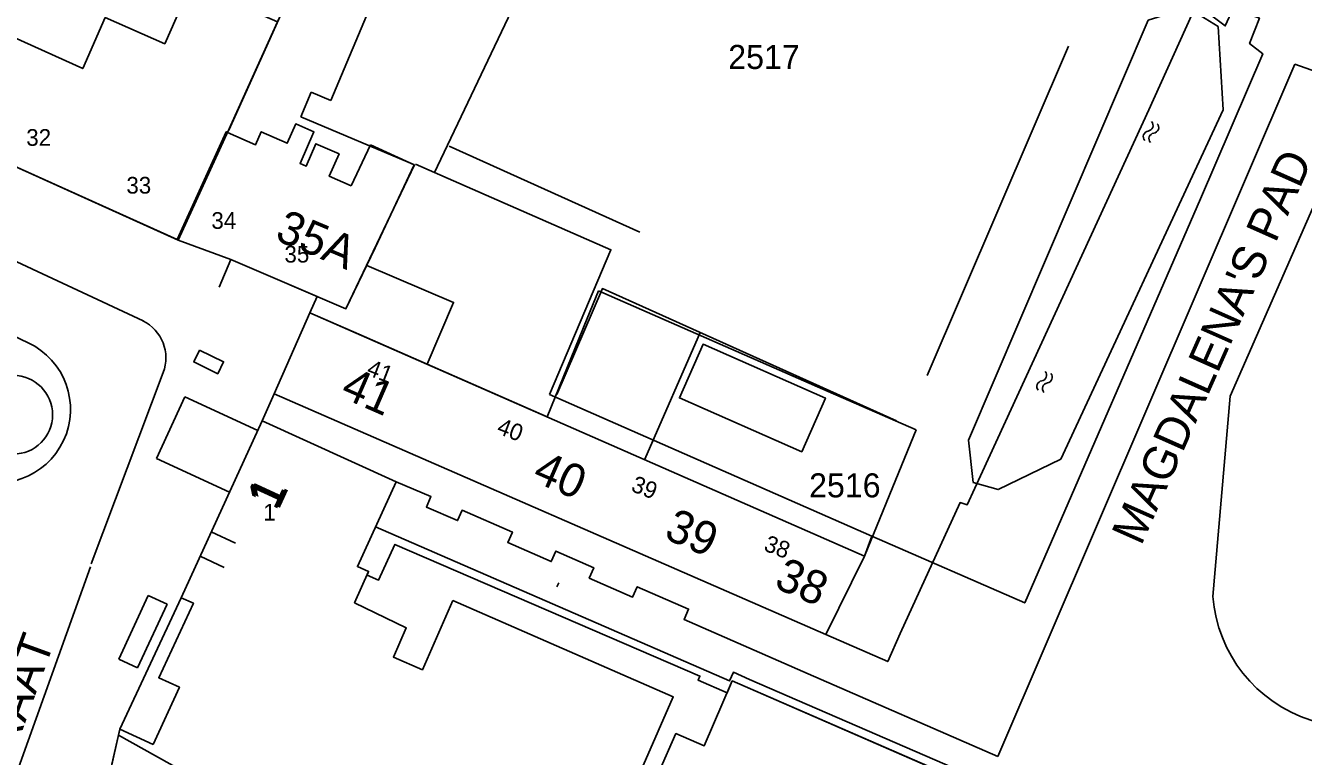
# Model space of a CAD drawing. Extents: x 148816 to 151297, y 399515 to 402500.
# Drawn here: x 150866.3 to 150962, y 399904.3 to 399958.9 of the extents above; entities that cross this region are included whole.
import ezdxf

# ---------------------------------------------------------------- set-up
doc = ezdxf.new("R2010")
doc.units = 0
for name, color, linetype in [('B01 Hoofdgebouw  [D] Norm', 7, 'Continuous'), ('B01 Hoofdgebouw  [T] Norm', 7, 'Continuous'), ('B01 hoofgebouw', 7, 'Continuous'), ('B04 Kunstwerk  [T] Norm', 7, 'Continuous'), ('G01 perceelsgrens', 7, 'Continuous'), ('S05 Water  Norm', 7, 'Continuous'), ('T03 Hek raster  [T] Gem', 7, 'Continuous'), ('T04 Haag heg  [D] Gem', 7, 'Continuous'), ('T09 Insteek water  [T] Norm', 7, 'Continuous'), ('V00 Kant verharding algemeen  [T] Norm', 7, 'Continuous'), ('Z01 perceelnummer', 7, 'Continuous'), ('Z02 huisnummer', 7, 'Continuous'), ('Z02 Huisnummer  [Tekst] Norm', 7, 'Continuous'), ('Z06 straatnaam', 7, 'Continuous')]:
    doc.layers.add(name, color=color, linetype=linetype)

msp = doc.modelspace()

# ---------------------------------------------------------------- linework, layer by layer
at = {"layer": 'B01 Hoofdgebouw  [D] Norm'}
for q in [(150886.443, 399962.005), (150881.565, 399951.12)]:
    msp.add_line((150885.087, 399958.927), q, dxfattribs=at)
at = {"layer": 'B01 Hoofdgebouw  [T] Norm'}
for p, q in [((150892.98, 399962.278), (150889.218, 399953.34)), ((150887.743, 399953.961), (150886.966, 399952.115)), ((150889.218, 399953.34), (150887.743, 399953.961)), ((150886.967, 399952.118), (150895.468, 399948.522)), ((150877.78, 399942.9), (150860.91, 399950.51)), ((150881.548, 399951.128), (150877.78, 399942.9)), ((150890.34, 399937.76), (150895.468, 399948.522)), ((150881.72, 399941.44), (150877.78, 399942.9)), ((150890.34, 399937.76), (150881.72, 399941.44)), ((150884.97, 399931.4), (150887.64, 399937.46)), ((150887.64, 399937.46), (150929.17, 399919.24)), ((150926.29, 399913.38), (150884.97, 399931.4)), ((150884.07, 399929.37), (150877.99, 399916.14)), ((150894.11, 399924.8), (150884.07, 399929.37)), ((150891.2, 399918.47), (150894.11, 399924.8)), ((150929.17, 399919.24), (150926.29, 399913.38)), ((150892.04, 399918.1), (150891.2, 399918.47)), ((150891.916, 399917.827), (150892.04, 399918.1)), ((150877.99, 399916.14), (150878.91, 399915.72)), ((150878.91, 399915.72), (150876.32, 399910.15)), ((150876.32, 399910.15), (150877.87, 399909.44)), ((150877.87, 399909.44), (150875.89, 399905.16)), ((150919.27, 399909.91), (150918.88, 399909.011)), ((150947.55, 399897.62), (150919.27, 399909.91)), ((150873.41, 399906.29), (150864.66, 399868.08)), ((150875.89, 399905.16), (150873.41, 399906.29))]:
    msp.add_line(p, q, dxfattribs=at)
for points in [[(150924.479, 399927.055), (150926.247, 399931.075), (150917.087, 399935.104), (150915.319, 399931.084), (150924.479, 399927.055)], [(150891.916, 399917.827), (150892.772, 399917.439), (150894.005, 399920.12), (150916.845, 399910.276), (150916.706, 399909.955), (150918.88, 399909.011)]]:
    msp.add_lwpolyline(points, dxfattribs=at)
at = {"layer": 'B01 hoofgebouw'}
for points in [[(150892.523, 399942.314), (150890.34, 399937.76), (150881.72, 399941.44), (150877.78, 399942.9), (150860.91, 399950.51), (150852.57, 399954.45), (150852.98, 399955.29), (150850.67, 399956.36), (150849.86, 399954.61), (150819.04, 399968.92), (150821.15, 399973.46)], [(150890.721, 399946.953), (150889.085, 399947.673), (150889.82, 399949.345), (150888.093, 399950.105), (150887.354, 399948.423), (150886.899, 399948.623), (150887.943, 399950.996), (150886.579, 399951.596), (150885.943, 399950.15), (150883.998, 399951.006), (150883.57, 399950.033), (150881.461, 399950.961), (150885.223, 399959.225), (150878.747, 399962.081), (150876.772, 399957.591), (150872.309, 399959.554), (150870.629, 399955.736), (150865.486, 399958.046)], [(150892.166, 399950.03), (150890.721, 399946.953)], [(150895.445, 399948.532), (150892.166, 399950.03)], [(150895.445, 399948.532), (150892.523, 399942.314)], [(150926.29, 399913.38), (150929.17, 399919.24), (150887.64, 399937.46), (150884.97, 399931.4), (150926.29, 399913.38)], [(150917.087, 399935.104), (150926.247, 399931.075), (150924.479, 399927.055), (150915.319, 399931.084), (150917.087, 399935.104)], [(150898.34, 399915.94), (150896.07, 399910.75), (150893.89, 399911.7), (150894.85, 399913.88), (150890.98, 399915.76), (150892.04, 399918.1), (150891.2, 399918.47), (150894.11, 399924.8), (150884.07, 399929.37), (150877.99, 399916.14), (150878.91, 399915.72), (150876.32, 399910.15), (150877.87, 399909.44), (150875.89, 399905.16)], [(150979.92, 399887.82), (150960.46, 399896.35), (150959.65, 399894.46), (150958.78, 399894.84), (150959.89, 399897.39), (150956.79, 399898.76), (150955.82, 399896.55), (150952.15, 399898.15), (150952.01, 399897.82), (150949.35, 399898.96), (150947.73, 399895.28), (150946.72, 399895.72), (150947.55, 399897.62), (150919.27, 399909.91), (150917.16, 399905.05), (150915.05, 399905.97), (150913.78, 399903.07), (150912.61, 399903.58), (150914.85, 399908.71), (150898.34, 399915.94)], [(150875.89, 399905.16), (150873.41, 399906.29), (150864.66, 399868.08), (150865.48, 399866.3)]]:
    msp.add_lwpolyline(points, dxfattribs=at)
at = {"layer": 'B04 Kunstwerk  [T] Norm'}
msp.add_lwpolyline([(150879.375, 399934.673), (150881.181, 399933.792), (150880.743, 399932.895), (150878.937, 399933.776)], close=True, dxfattribs=at)
msp.add_circle((150865.427, 399929.825), 2.943, dxfattribs=at)
at = {"layer": 'G01 perceelsgrens'}
for points in [[(150959.839, 399973.356), (150950.464, 399952.646), (150937.434, 399924.332)], [(150881.461, 399950.961), (150885.223, 399959.225), (150886.602, 399962.256), (150879.333, 399965.975)], [(150877.692, 399942.94), (150860.91, 399950.51)], [(150877.692, 399942.94), (150881.369, 399951.001), (150881.461, 399950.961)], [(150877.78, 399942.9), (150877.692, 399942.94)], [(150887.64, 399937.46), (150888.179, 399938.683), (150881.72, 399941.44), (150877.78, 399942.9)], [(150908.404, 399937.025), (150909.248, 399939.101)], [(150909.248, 399939.101), (150926.452, 399931.563)], [(150884.97, 399931.4), (150887.64, 399937.46)], [(150891.302, 399935.854), (150887.64, 399937.46)], [(150905.414, 399929.665), (150908.404, 399937.025)], [(150891.302, 399935.854), (150905.414, 399929.665)], [(150873.308, 399905.846), (150873.41, 399906.29), (150877.99, 399916.14), (150884.07, 399929.37), (150884.97, 399931.4)], [(150926.29, 399913.38), (150884.97, 399931.4)], [(150926.452, 399931.563), (150933.038, 399928.697)], [(150932.19, 399926.624), (150933.038, 399928.697)], [(150929.17, 399919.24), (150932.19, 399926.624)], [(150937.434, 399924.332), (150936.86, 399923.085), (150936.33, 399923.253), (150931.834, 399913.447), (150930.916, 399911.363), (150926.29, 399913.38)], [(150929.17, 399919.24), (150926.29, 399913.38)], [(150870.23, 399892.404), (150873.308, 399905.846)], [(150894.253, 399883.255), (150895.847, 399886.601), (150896.09, 399886.47), (150898.77, 399891.44), (150892.75, 399894.99), (150873.308, 399905.846)]]:
    msp.add_lwpolyline(points, dxfattribs=at)
at = {"layer": 'S05 Water  Norm'}
for centre, start, end in [((150950.36, 399951.478), 277.92833, 41.78336), ((150950.783, 399951.323), 277.92833, 41.78336), ((150950.478, 399950.636), 97.92834, 221.78336), ((150950.9, 399950.481), 97.92834, 221.78336), ((150942.511, 399931.941), 97.92834, 221.78336), ((150942.393, 399932.783), 277.92833, 41.78336), ((150942.933, 399931.786), 97.92834, 221.78336), ((150942.816, 399932.628), 277.92833, 41.78336)]:
    msp.add_arc(centre, 0.425, start, end, dxfattribs=at)
at = {"layer": 'T03 Hek raster  [T] Gem'}
for p, q in [((150880.837, 399939.371), (150881.72, 399941.44)), ((150875.539, 399916.295), (150873.328, 399911.541)), ((150876.944, 399915.642), (150875.539, 399916.295)), ((150876.944, 399915.642), (150874.733, 399910.888)), ((150874.733, 399910.888), (150873.328, 399911.541))]:
    msp.add_line(p, q, dxfattribs=at)
at = {"layer": 'T04 Haag heg  [D] Gem'}
msp.add_line((150903.265, 399961.18), (150896.938, 399947.9), dxfattribs=at)
for points in [[(150933.868, 399932.763), (150944.456, 399957.397)], [(150898.081, 399949.929), (150912.337, 399943.497)], [(150931.582, 399929.381), (150909.549, 399939.267), (150906.143, 399931.343)], [(150912.722, 399926.503), (150916.886, 399936.033)]]:
    msp.add_lwpolyline(points, dxfattribs=at)
at = {"layer": 'T09 Insteek water  [T] Norm'}
for points in [[(150936.967, 399927.937), (150937.315, 399924.767), (150939.187, 399924.234), (150943.876, 399926.5), (150956.041, 399952.637), (150955.651, 399958.873), (150953.391, 399960.269), (150950.421, 399959.351), (150936.967, 399927.937)], [(150966.532, 399953.891), (150956.567, 399931.221), (150955.265, 399916.218)]]:
    msp.add_lwpolyline(points, dxfattribs=at)
msp.add_arc((150965.819, 399917.055), 10.587, 184.5366, 319.98609, dxfattribs=at)
at = {"layer": 'V00 Kant verharding algemeen  [T] Norm'}
for p, q in [((150875.14, 399936.86), (150787.319, 399977.887)), ((150786.993, 399972.52), (150866.54, 399935.215)), ((150961.413, 399956.061), (150964.428, 399954.975)), ((150876.65, 399932.98), (150871.27, 399918.68)), ((150929.721, 399920.73), (150905.587, 399931.34)), ((150878.27, 399931.166), (150876.149, 399926.55)), ((150878.27, 399931.166), (150883.74, 399928.652)), ((150876.149, 399926.55), (150881.619, 399924.036)), ((150880.249, 399921.056), (150882.066, 399920.221)), ((150879.414, 399919.239), (150881.231, 399918.404)), ((150853.51, 399869.24), (150871.218, 399918.456)), ((150906.28, 399917.26), (150906.14, 399916.94))]:
    msp.add_line(p, q, dxfattribs=at)
for points in [[(150954.329, 399945.991), (150958.997, 399956.84), (150958.021, 399957.598), (150958.748, 399959.517), (150956.776, 399960.238), (150956.195, 399958.926), (150949.066, 399964.257), (150949.611, 399965.259)], [(150939.163, 399904.261), (150961.413, 399956.061)], [(150895.544, 399948.572), (150910.18, 399942.172), (150905.587, 399931.34)], [(150954.329, 399945.991), (150941.18, 399915.743), (150929.721, 399920.73), (150929.178, 399919.255)], [(150896.422, 399933.607), (150898.395, 399938.229), (150891.896, 399940.992)], [(150939.163, 399904.261), (150924.964, 399910.448), (150915.659, 399914.503), (150915.999, 399915.282), (150912.15, 399916.962), (150911.81, 399916.183), (150908.556, 399917.603), (150908.896, 399918.382), (150906.055, 399919.622), (150905.715, 399918.843), (150902.461, 399920.263), (150902.801, 399921.042), (150899.043, 399922.682), (150898.703, 399921.903), (150896.366, 399922.923), (150896.706, 399923.702), (150894.11, 399924.8)], [(150920.573, 399910.025), (150919.356, 399910.554), (150919.077, 399909.912), (150892.563, 399921.434)], [(150985.627, 399888.358), (150984.8, 399886.434), (150960.809, 399896.902), (150961.087, 399897.618), (150956.424, 399899.649), (150955.47, 399897.473), (150948.694, 399900.399), (150947.736, 399898.225), (150939.505, 399901.803), (150920.573, 399910.025)]]:
    msp.add_lwpolyline(points, dxfattribs=at)
for centre, radius, start, end in [((150873.758, 399934.089), 3.097, 339.02461, 63.50489), ((150864.2, 399930.23), 5.507, 244.85425, 64.85425)]:
    msp.add_arc(centre, radius, start, end, dxfattribs=at)

# ---------------------------------------------------------------- texts
at = {"layer": 'Z01 perceelnummer'}
for s, p in [('2517', (150918.97, 399955.702)), ('2516', (150925.025, 399923.645))]:
    msp.add_text(s, height=1.8, dxfattribs=at).set_placement(p)
at = {"layer": 'Z02 huisnummer'}
for s, rotation, p in [('35A', 337.23027, (150884.928, 399942.953)), ('41', 336.43293, (150889.833, 399931.188)), ('40', 336.43293, (150904.205, 399924.92)), ('1', 65.30485, (150885.087, 399922.603)), ('1', 65.30485, (150885.291, 399922.639)), ('39', 336.43293, (150914.067, 399920.619)), ('38', 336.43293, (150922.313, 399916.941))]:
    msp.add_text(s, height=2.5, rotation=rotation, dxfattribs=at).set_placement(p)
at = {"layer": 'Z02 Huisnummer  [Tekst] Norm'}
for s, p in [('32', (150866.398, 399949.952)), ('33', (150873.895, 399946.377)), ('34', (150880.261, 399943.739)), ('35', (150885.735, 399941.218)), ('1', (150884.146, 399921.905))]:
    msp.add_text(s, height=1.25, dxfattribs=at).set_placement(p)
for s, p in [('41', (150891.816, 399932.836)), ('40', (150901.562, 399928.464)), ('39', (150911.617, 399924.139)), ('38', (150921.555, 399919.694))]:
    msp.add_text(s, height=1.25, rotation=338.99545, dxfattribs=at).set_placement(p)
at = {"layer": 'Z06 straatnaam'}
for s, rotation, p in [("MAGDALENA'S PAD", 66.04914, (150949.892, 399919.962)), ('ROZENMARIJNSTRAAT', 70.00711, (150855.766, 399877.749))]:
    msp.add_text(s, height=2.5, rotation=rotation, dxfattribs=at).set_placement(p)

doc.saveas('drawing.dxf')
